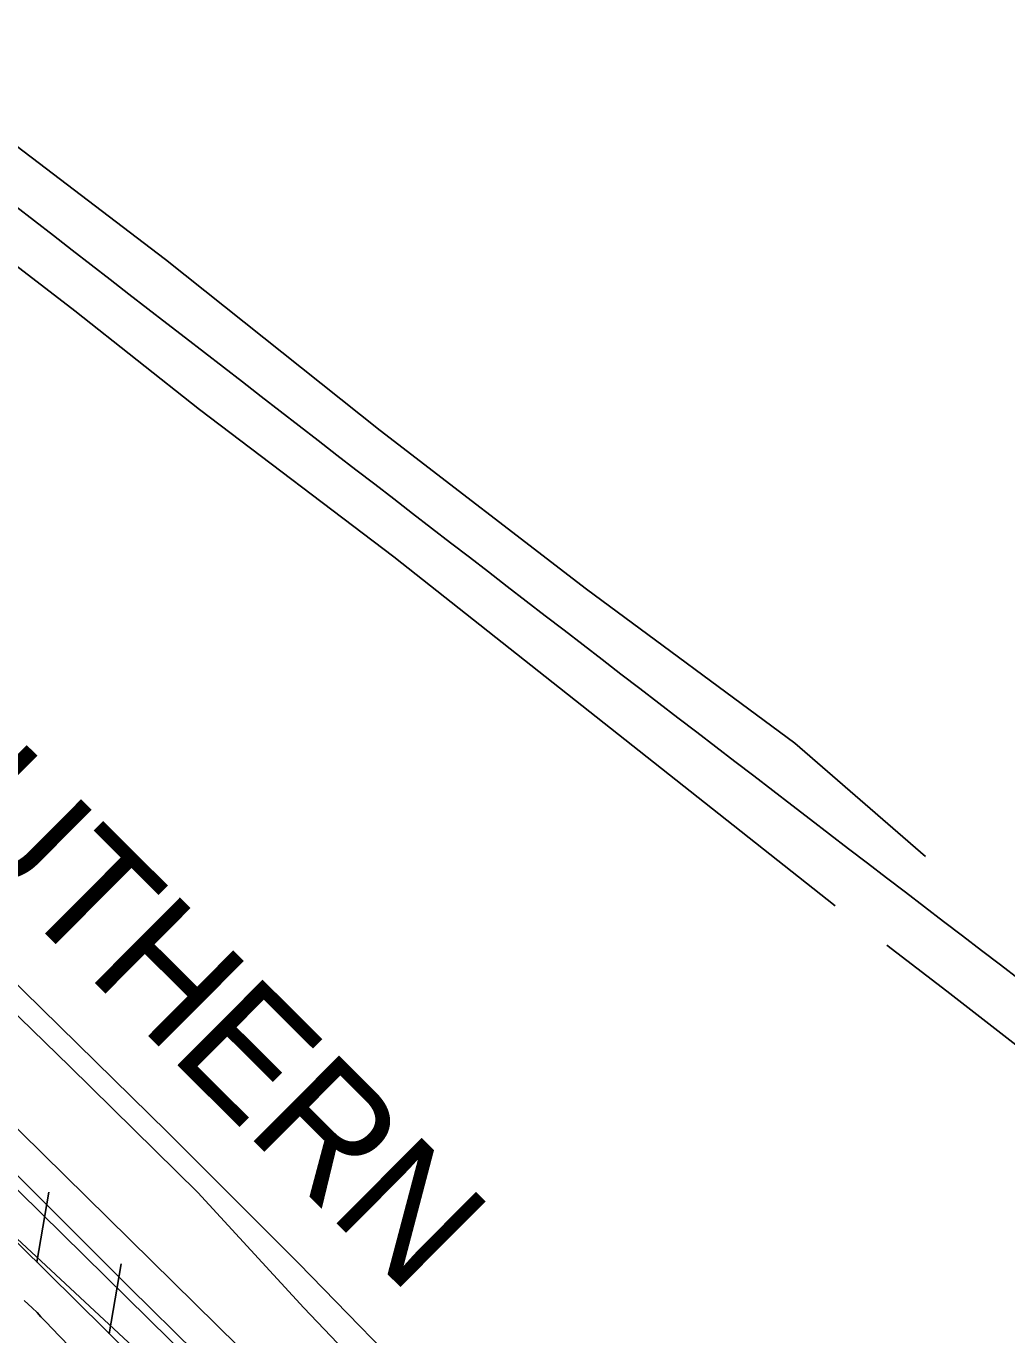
# Model space of a CAD drawing. Extents: x 3704301 to 3742427, y 506229 to 532009.
# Drawn here: x 3727763 to 3728437, y 520020 to 520919 of the extents above; entities that cross this region are included whole.
import ezdxf

# ---------------------------------------------------------------- set-up
doc = ezdxf.new("R2010")
doc.units = 0
for name, color, linetype in [('V-FLOD-BASE', 7, 'Continuous'), ('V-LEVE-TOET', 7, 'Continuous'), ('V-RAIL-IDEN', 7, 'Continuous'), ('V-RAIL-TRAK', 7, 'Continuous'), ('V-ROAD-CNTR', 7, 'Continuous'), ('V-RRAP-FSHR', 7, 'Continuous'), ('V-SITE-VEGE', 7, 'Continuous'), ('V-SURV-LINE', 7, 'Continuous'), ('V-TOPO-SHOR', 7, 'Continuous')]:
    doc.layers.add(name, color=color, linetype=linetype)

msp = doc.modelspace()

# ---------------------------------------------------------------- linework, layer by layer
at = {"layer": 'V-FLOD-BASE'}
msp.add_lwpolyline([(3726939.34, 520934.49), (3726982.67, 520890.3), (3727020.36, 520853.61), (3727067.26, 520807.87), (3727132.32, 520744.31), (3727193.46, 520685.02), (3727242.1, 520635.24), (3727291.53, 520586.84), (3727341.23, 520538.17), (3727415.52, 520465.03), (3727475.31, 520404.88), (3727530.86, 520351.45), (3727586.45, 520296.11), (3727637.56, 520245.85), (3727693.93, 520191.89), (3727775.5, 520110.75), (3727834.17, 520052.21), (3727879.69, 520007.26)], dxfattribs=at)
at = {"layer": 'V-LEVE-TOET'}
for points in [[(3728473.16, 519618.69), (3728436.23, 519637.66), (3728411.98, 519650.13), (3728388.83, 519662.08), (3728362.63, 519676.41), (3728340.58, 519687.85), (3728317.38, 519701.7), (3728261.19, 519740.61), (3728186.23, 519801.1), (3728115.95, 519870.96), (3728032.79, 519955.47), (3727954.03, 520038.19), (3727881.07, 520117.51), (3727793.23, 520204.08), (3727698.19, 520296.19), (3727605.34, 520387.27), (3727523.95, 520466.11), (3727447.85, 520540.18), (3727358.03, 520630.25), (3727262.05, 520727.24), (3727177.36, 520807.36), (3727079.32, 520899.4), (3726995.6, 520984.71)], [(3726893.91, 520936.51), (3726943.52, 520888.46), (3727017.66, 520816.52), (3727089.63, 520744.53), (3727188.64, 520646.25), (3727271.99, 520565.01), (3727342.78, 520496.8), (3727420.1, 520417.32), (3727501.23, 520337.92), (3727570.97, 520267.78), (3727663.05, 520174.78), (3727746.91, 520094.91), (3727849.94, 519998.91)]]:
    msp.add_lwpolyline(points, dxfattribs=at)
at = {"layer": 'V-RAIL-TRAK'}
msp.add_lwpolyline([(3728042.86, 519973.85), (3727950.62, 520068.69), (3727860.23, 520158.87), (3727761.27, 520256.01), (3727654.95, 520361.13), (3727556.75, 520457.54), (3727476.25, 520537.35), (3727390.95, 520621.48), (3727276.79, 520733.82), (3727166.68, 520842.79), (3727064.94, 520942.33)], dxfattribs=at)
at = {"layer": 'V-ROAD-CNTR'}
msp.add_arc((3790084.52, 600976.07), 101556.73, 231.7414408, 232.9282714, dxfattribs=at)
at = {"layer": 'V-RRAP-FSHR'}
for p, q in [((3727770.45, 520069.54), (3727778.65, 520117.67)), ((3727820.24, 520020.33), (3727828.44, 520068.46))]:
    msp.add_line(p, q, dxfattribs=at)
for points in [[(3726888.32, 520924.45), (3726991.77, 520828.67), (3727134.17, 520692.17), (3727294.8, 520531.17), (3727512.42, 520322.55), (3727679.25, 520159.68), (3727856.76, 519984.23), (3727998.27, 519840.16), (3728072.03, 519759.72), (3728104.94, 519724.28), (3728145.04, 519685.61), (3728176.29, 519659.17), (3728207.25, 519637.47), (3728243.95, 519615.23), (3728282.7, 519586.59), (3728338.6, 519559.75), (3728384.03, 519533.67), (3728427.48, 519520.81), (3728518.31, 519473.12)], [(3727490.49, 520343.57), (3727512.42, 520322.55), (3727679.25, 520159.68), (3727856.76, 519984.23), (3727998.27, 519840.16), (3728022.55, 519813.68)]]:
    msp.add_lwpolyline(points, dxfattribs=at)
at = {"layer": 'V-SITE-VEGE'}
msp.add_lwpolyline([(3727761.83, 520043.24), (3727767.12, 520038.21), (3727770.73, 520035.04), (3727773.24, 520032.11), (3727777.42, 520027.87), (3727780.49, 520024.41), (3727792.75, 520011.94)], dxfattribs=at)
at = {"layer": 'V-SURV-LINE'}
for points in [[(3726952.56, 520953.54), (3728178.11, 519746.76)], [(3728157.07, 519725.38), (3726931.52, 520932.16)]]:
    msp.add_lwpolyline(points, dxfattribs=at)
at = {"layer": 'V-TOPO-SHOR'}
for points in [[(3728381.19, 520348.51), (3728291.48, 520426.28), (3728148.34, 520532.19), (3728006.36, 520641.31), (3727858.77, 520758.88), (3727674.07, 520899.59), (3727539.85, 521002.28), (3727465.56, 521061.05)], [(3728319.09, 520314.5), (3728015.9, 520554.34), (3727882.18, 520655.64), (3727796.66, 520723.54), (3727702.03, 520796.11), (3727624.29, 520857.66)], [(3728549.71, 520136.32), (3728395.94, 520255.92), (3728354.6, 520287.59)]]:
    msp.add_lwpolyline(points, dxfattribs=at)

# ---------------------------------------------------------------- texts
at = {"layer": 'V-RAIL-IDEN'}
msp.add_text('SOUTHERN', height=83, rotation=315.15039, dxfattribs=at).set_placement((3727585.2, 520485.33))

doc.saveas('drawing.dxf')
